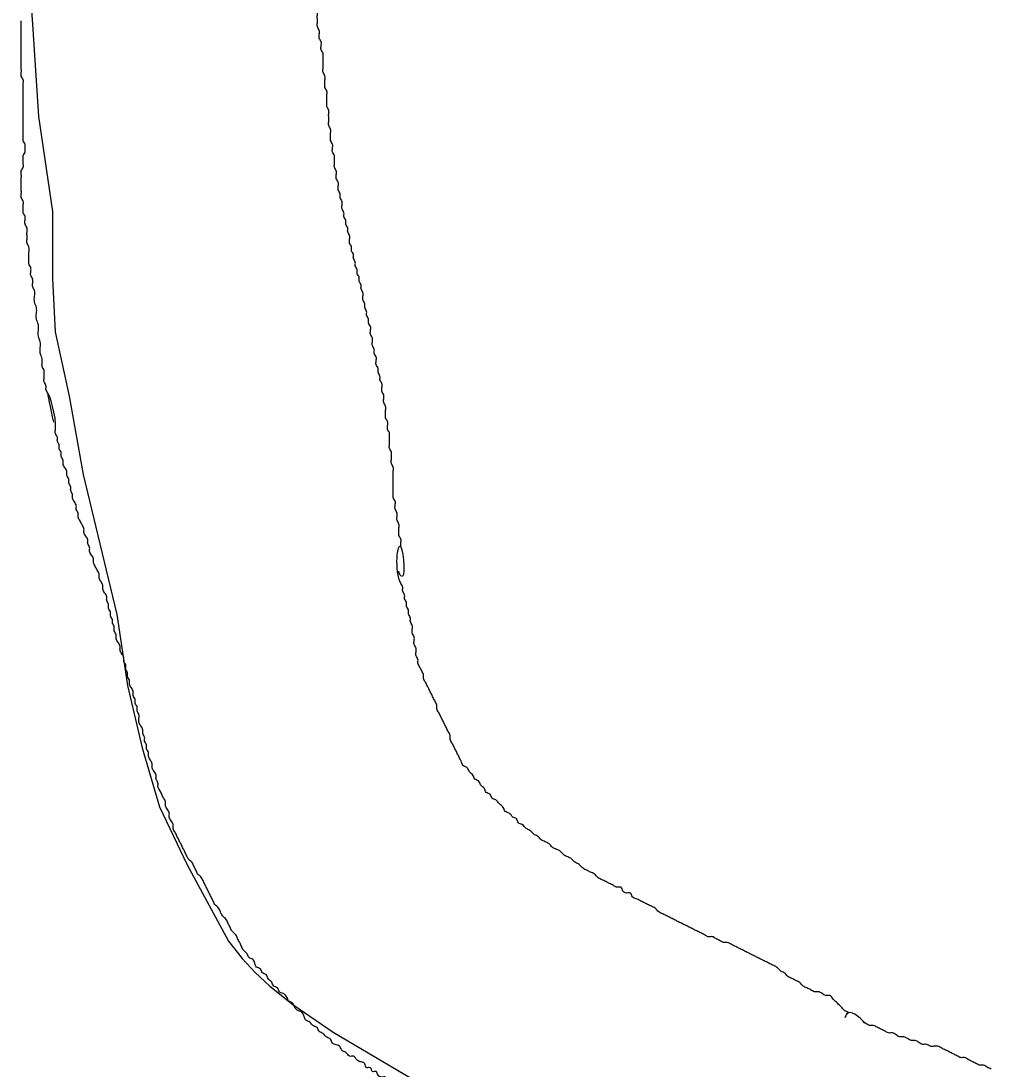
# Model space of a CAD drawing. Extents: x 813775 to 1157140, y 1757555 to 1979907.
# Drawn here: x 1002153 to 1003579, y 1858775 to 1860316 of the extents above; entities that cross this region are included whole.
import ezdxf

# ---------------------------------------------------------------- set-up
doc = ezdxf.new("R2010")
doc.units = 0
doc.layers.add('Level 6', color=7, linetype='Continuous')
doc.layers.add('Level 9', color=7, linetype='Continuous')

msp = doc.modelspace()

# ---------------------------------------------------------------- linework, layer by layer
at = {"layer": 'Level 6'}
msp.add_lwpolyline([(1002157.7, 1860484.4), (1002170, 1860303.4), (1002178.2, 1860175.8), (1002198.8, 1860035.9), (1002198.8, 1859937.2), (1002202.9, 1859859), (1002223.5, 1859764.3), (1002244, 1859649.1), (1002293.4, 1859443.4), (1002309, 1859339.2), (1002330.6, 1859247.3), (1002356.2, 1859160.8), (1002396.8, 1859075.6), (1002457.6, 1858963.4), (1002477.8, 1858937.7), (1002496.7, 1858917.4), (1002518.3, 1858897.2), (1002552.1, 1858870.1), (1002611.6, 1858829.6), (1002746.6, 1858749.8)], dxfattribs=at)
at = {"layer": 'Level 9'}
for points in [[(1002624.6, 1860045.3), (1002624.6, 1860050.9), (1002621.8, 1860056.5), (1002621.8, 1860062.1), (1002619, 1860067.7), (1002619, 1860073.2), (1002619, 1860078.8), (1002616.2, 1860084.4), (1002616.2, 1860090), (1002616.2, 1860095.6), (1002613.4, 1860101.1), (1002613.4, 1860106.7), (1002613.4, 1860112.3), (1002613.4, 1860117.9), (1002610.6, 1860123.5), (1002610.6, 1860129.1), (1002610.6, 1860134.6), (1002607.8, 1860140.2), (1002607.8, 1860145.8), (1002607.8, 1860151.4), (1002607.8, 1860157), (1002605, 1860162.5), (1002605, 1860168.1), (1002605, 1860173.7), (1002605, 1860179.3), (1002605, 1860184.9), (1002602.3, 1860190.5), (1002602.3, 1860196), (1002602.3, 1860201.6), (1002602.3, 1860207.2), (1002602.3, 1860212.8), (1002599.5, 1860218.4), (1002599.5, 1860224), (1002599.5, 1860229.5), (1002599.5, 1860235.1), (1002596.7, 1860240.7), (1002596.7, 1860246.3), (1002596.7, 1860251.9), (1002596.7, 1860257.4), (1002596.7, 1860263), (1002596.7, 1860268.6), (1002593.9, 1860274.2), (1002593.9, 1860279.8), (1002593.9, 1860285.4), (1002591.1, 1860290.9), (1002591.1, 1860296.5), (1002591.1, 1860302.1), (1002588.3, 1860307.7), (1002588.3, 1860313.3), (1002588.3, 1860318.8), (1002588.3, 1860324.4), (1002588.3, 1860330), (1002585.5, 1860335.6), (1002585.5, 1860341.2), (1002585.5, 1860346.8), (1002585.5, 1860352.3), (1002585.5, 1860357.9), (1002585.5, 1860363.5), (1002585.5, 1860369.1), (1002585.5, 1860374.7), (1002585.5, 1860380.2), (1002582.7, 1860388.6), (1002582.7, 1860394.2), (1002582.7, 1860402.6), (1002582.7, 1860408.2), (1002582.7, 1860413.7), (1002582.7, 1860419.3), (1002582.7, 1860424.9), (1002582.7, 1860430.5), (1002582.7, 1860436.1), (1002582.7, 1860441.7), (1002582.7, 1860450), (1002585.5, 1860455.6), (1002585.5, 1860461.2), (1002585.5, 1860466.8), (1002585.5, 1860472.4), (1002585.5, 1860477.9), (1002585.5, 1860483.5), (1002585.5, 1860489.1), (1002585.5, 1860494.7), (1002585.5, 1860503.1), (1002585.5, 1860508.6), (1002585.5, 1860514.2), (1002588.3, 1860519.8), (1002588.3, 1860525.4), (1002588.3, 1860531), (1002588.3, 1860536.5), (1002588.3, 1860544.9), (1002591.1, 1860550.5), (1002591.1, 1860556.1), (1002591.1, 1860561.7)], [(1002192.2, 1859769), (1002189.4, 1859774.6), (1002189.4, 1859780.2), (1002186.6, 1859785.8), (1002186.6, 1859791.3), (1002186.6, 1859796.9), (1002186.6, 1859802.5), (1002183.8, 1859808.1), (1002183.8, 1859813.7), (1002183.8, 1859819.2), (1002181, 1859827.6), (1002181, 1859836), (1002181, 1859844.4), (1002178.2, 1859852.7), (1002178.2, 1859861.1), (1002178.2, 1859869.5), (1002175.4, 1859877.9), (1002175.4, 1859886.2), (1002175.4, 1859894.6), (1002172.6, 1859903), (1002172.6, 1859911.4), (1002172.6, 1859919.7), (1002169.9, 1859925.3), (1002169.9, 1859930.9), (1002169.9, 1859936.5), (1002167.1, 1859942.1), (1002167.1, 1859947.6), (1002167.1, 1859953.2), (1002164.3, 1859958.8), (1002164.3, 1859964.4), (1002164.3, 1859970), (1002164.3, 1859975.5), (1002164.3, 1859983.9), (1002161.5, 1859989.5), (1002161.5, 1859995.1), (1002161.5, 1860000.7), (1002161.5, 1860006.2), (1002161.5, 1860011.8), (1002158.7, 1860017.4), (1002158.7, 1860023), (1002158.7, 1860028.6), (1002155.9, 1860034.2), (1002155.9, 1860039.7), (1002155.9, 1860045.3), (1002155.9, 1860050.9), (1002153.1, 1860056.5), (1002153.1, 1860062.1), (1002153.1, 1860067.7), (1002153.1, 1860073.2), (1002153.1, 1860078.8), (1002153.1, 1860084.4), (1002153.1, 1860090), (1002153.1, 1860095.6), (1002155.9, 1860101.1), (1002155.9, 1860106.7), (1002155.9, 1860112.3), (1002155.9, 1860117.9), (1002158.7, 1860123.5), (1002158.7, 1860129.1), (1002158.7, 1860134.6), (1002155.9, 1860140.2), (1002155.9, 1860145.8), (1002155.9, 1860151.4), (1002155.9, 1860157), (1002155.9, 1860162.5), (1002155.9, 1860170.9), (1002155.9, 1860176.5), (1002155.9, 1860182.1), (1002155.9, 1860187.7), (1002155.9, 1860193.2), (1002155.9, 1860198.8), (1002155.9, 1860207.2), (1002155.9, 1860212.8), (1002155.9, 1860218.4), (1002155.9, 1860224), (1002155.9, 1860229.5), (1002153.1, 1860235.1), (1002153.1, 1860240.7), (1002153.1, 1860246.3), (1002153.1, 1860251.9), (1002153.1, 1860257.4), (1002153.1, 1860263), (1002153.1, 1860268.6), (1002153.1, 1860274.2), (1002153.1, 1860279.8), (1002153.1, 1860285.4), (1002153.1, 1860290.9), (1002153.1, 1860299.3), (1002153.1, 1860304.9), (1002153.1, 1860310.5), (1002153.1, 1860316.1)], [(1002711.1, 1859542.9), (1002711.1, 1859548.5), (1002711.1, 1859554.1), (1002708.3, 1859559.7), (1002708.3, 1859565.3), (1002708.3, 1859570.8), (1002708.3, 1859576.4), (1002705.5, 1859582), (1002705.5, 1859587.6), (1002705.5, 1859593.2), (1002702.7, 1859598.8), (1002702.7, 1859604.3), (1002702.7, 1859609.9), (1002699.9, 1859615.5), (1002699.9, 1859621.1), (1002699.9, 1859626.7), (1002699.9, 1859632.2), (1002699.9, 1859637.8), (1002699.9, 1859643.4), (1002699.9, 1859649), (1002699.9, 1859654.6), (1002699.9, 1859660.2), (1002697.1, 1859665.7), (1002697.1, 1859671.3), (1002697.1, 1859676.9), (1002697.1, 1859682.5), (1002694.3, 1859688.1), (1002694.3, 1859693.7), (1002694.3, 1859699.2), (1002694.3, 1859704.8), (1002694.3, 1859710.4), (1002691.5, 1859716), (1002691.5, 1859721.6), (1002691.5, 1859727.1), (1002688.7, 1859732.7), (1002688.7, 1859738.3), (1002688.7, 1859743.9), (1002688.7, 1859749.5), (1002685.9, 1859755.1), (1002685.9, 1859760.6), (1002685.9, 1859766.2), (1002683.2, 1859771.8), (1002683.2, 1859777.4), (1002683.2, 1859783), (1002680.4, 1859788.5), (1002680.4, 1859794.1), (1002677.6, 1859799.7), (1002677.6, 1859805.3), (1002674.8, 1859810.9), (1002674.8, 1859816.5), (1002674.8, 1859822), (1002672, 1859827.6), (1002672, 1859833.2), (1002669.2, 1859838.8), (1002669.2, 1859844.4), (1002669.2, 1859850), (1002666.4, 1859855.5), (1002666.4, 1859861.1), (1002666.4, 1859866.7), (1002663.6, 1859872.3), (1002663.6, 1859877.9), (1002660.8, 1859883.4), (1002660.8, 1859889), (1002658, 1859894.6), (1002658, 1859900.2), (1002655.3, 1859905.8), (1002655.3, 1859911.4), (1002655.3, 1859916.9), (1002652.5, 1859922.5), (1002652.5, 1859928.1), (1002649.7, 1859933.7), (1002649.7, 1859939.3), (1002646.9, 1859944.8), (1002646.9, 1859950.4), (1002644.1, 1859956), (1002644.1, 1859961.6), (1002641.3, 1859967.2), (1002641.3, 1859972.8), (1002638.5, 1859978.3), (1002638.5, 1859983.9), (1002635.7, 1859989.5), (1002635.7, 1859995.1), (1002635.7, 1860000.7), (1002632.9, 1860006.2), (1002632.9, 1860011.8), (1002630.2, 1860017.4), (1002630.2, 1860023), (1002627.4, 1860028.6), (1002627.4, 1860034.2), (1002624.6, 1860039.7), (1002624.6, 1860045.3)], [(1002287, 1859430.4), (1002287, 1859436), (1002284.2, 1859441.6), (1002284.2, 1859447.2), (1002281.4, 1859452.8), (1002281.4, 1859458.3), (1002278.7, 1859463.9), (1002278.7, 1859469.5), (1002275.9, 1859475.1), (1002273.1, 1859480.7), (1002273.1, 1859486.3), (1002270.3, 1859491.8), (1002267.5, 1859497.4), (1002267.5, 1859503), (1002264.7, 1859508.6), (1002261.9, 1859514.2), (1002259.1, 1859519.7), (1002259.1, 1859525.3), (1002256.3, 1859530.9), (1002253.5, 1859536.5), (1002253.5, 1859542.1), (1002250.8, 1859547.7), (1002250.8, 1859553.2), (1002248, 1859558.8), (1002245.2, 1859564.4), (1002245.2, 1859570), (1002242.4, 1859575.6), (1002239.6, 1859581.2), (1002236.8, 1859586.7), (1002236.8, 1859592.3), (1002234, 1859597.9), (1002234, 1859603.5), (1002231.2, 1859609.1), (1002228.4, 1859614.6), (1002228.4, 1859620.2), (1002225.7, 1859625.8), (1002225.7, 1859631.4), (1002222.9, 1859637), (1002222.9, 1859642.6), (1002220.1, 1859648.1), (1002220.1, 1859653.7), (1002217.3, 1859659.3), (1002214.5, 1859664.9), (1002214.5, 1859670.5), (1002211.7, 1859676), (1002211.7, 1859681.6), (1002208.9, 1859687.2), (1002208.9, 1859692.8), (1002206.1, 1859698.4), (1002206.1, 1859704), (1002203.3, 1859709.5), (1002203.3, 1859715.1), (1002192.2, 1859769), (1002200.5, 1859726.3)], [(1002875.6, 1859145.7), (1002870.1, 1859151.3), (1002864.5, 1859154.1), (1002861.7, 1859159.7), (1002856.1, 1859165.3), (1002850.5, 1859170.9), (1002845, 1859173.7), (1002842.2, 1859179.2), (1002836.6, 1859182), (1002833.8, 1859187.6), (1002828.2, 1859193.2), (1002825.4, 1859198.8), (1002819.8, 1859201.6), (1002817.1, 1859207.2), (1002811.5, 1859212.7), (1002808.7, 1859218.3), (1002803.1, 1859221.1), (1002800.3, 1859226.7), (1002797.5, 1859232.3), (1002794.7, 1859237.9), (1002792, 1859243.4), (1002789.2, 1859249), (1002786.4, 1859254.6), (1002783.6, 1859260.2), (1002783.6, 1859265.8), (1002780.8, 1859271.3), (1002778, 1859276.9), (1002775.2, 1859282.5), (1002772.4, 1859288.1), (1002769.6, 1859293.7), (1002766.8, 1859299.3), (1002764.1, 1859304.8), (1002764.1, 1859310.4), (1002761.3, 1859316), (1002758.5, 1859321.6), (1002755.7, 1859327.2), (1002752.9, 1859332.7), (1002750.1, 1859338.3), (1002747.3, 1859343.9), (1002744.5, 1859349.5), (1002744.5, 1859355.1), (1002741.7, 1859360.7), (1002738.9, 1859366.2), (1002736.2, 1859371.8), (1002736.2, 1859377.4), (1002733.4, 1859383), (1002733.4, 1859388.6), (1002733.4, 1859394.2), (1002730.6, 1859399.7), (1002730.6, 1859405.3), (1002730.6, 1859410.9), (1002727.8, 1859416.5), (1002727.8, 1859422.1), (1002727.8, 1859427.6), (1002725, 1859433.2), (1002725, 1859438.8), (1002722.2, 1859444.4), (1002722.2, 1859450), (1002719.4, 1859455.6), (1002719.4, 1859461.1), (1002716.6, 1859466.7), (1002716.6, 1859472.3), (1002713.8, 1859477.9), (1002713.8, 1859483.5), (1002711.1, 1859489), (1002711.1, 1859542.9), (1002711.1, 1859500.2), (1002708.3, 1859505.8), (1002708.3, 1859507.2)], [(1002496.2, 1858930.8), (1002493.5, 1858936.4), (1002487.9, 1858939.2), (1002485.1, 1858944.8), (1002479.5, 1858950.4), (1002476.7, 1858956), (1002473.9, 1858961.5), (1002471.1, 1858967.1), (1002468.4, 1858972.7), (1002462.8, 1858978.3), (1002460, 1858983.9), (1002457.2, 1858989.4), (1002454.4, 1858995), (1002448.8, 1859000.6), (1002446, 1859006.2), (1002443.2, 1859011.8), (1002437.7, 1859017.4), (1002434.9, 1859022.9), (1002432.1, 1859028.5), (1002429.3, 1859034.1), (1002426.5, 1859039.7), (1002423.7, 1859045.3), (1002420.9, 1859050.9), (1002418.1, 1859056.4), (1002412.6, 1859062), (1002409.8, 1859067.6), (1002407, 1859073.2), (1002404.2, 1859078.8), (1002398.6, 1859084.3), (1002395.8, 1859089.9), (1002393, 1859095.5), (1002390.2, 1859101.1), (1002387.5, 1859106.7), (1002384.7, 1859112.3), (1002381.9, 1859117.8), (1002379.1, 1859123.4), (1002376.3, 1859129), (1002376.3, 1859134.6), (1002373.5, 1859140.2), (1002370.7, 1859145.7), (1002370.7, 1859151.3), (1002367.9, 1859156.9), (1002365.1, 1859162.5), (1002365.1, 1859168.1), (1002362.3, 1859173.7), (1002359.6, 1859179.2), (1002356.8, 1859184.8), (1002354, 1859190.4), (1002354, 1859196), (1002351.2, 1859201.6), (1002351.2, 1859207.2), (1002348.4, 1859212.7), (1002345.6, 1859218.3), (1002345.6, 1859223.9), (1002342.8, 1859229.5), (1002340, 1859235.1), (1002340, 1859240.6), (1002337.2, 1859246.2), (1002337.2, 1859251.8), (1002334.4, 1859257.4), (1002334.4, 1859263), (1002331.7, 1859268.6), (1002331.7, 1859274.1), (1002328.9, 1859279.7), (1002326.1, 1859285.3), (1002326.1, 1859290.9), (1002326.1, 1859296.5), (1002323.3, 1859302), (1002323.3, 1859307.6), (1002320.5, 1859313.2), (1002320.5, 1859318.8), (1002317.7, 1859324.4), (1002317.7, 1859330), (1002314.9, 1859335.5), (1002312.1, 1859341.1), (1002312.1, 1859346.7), (1002309.3, 1859352.3), (1002309.3, 1859357.9), (1002306.6, 1859363.4), (1002306.6, 1859369), (1002303.8, 1859374.6), (1002303.8, 1859380.2), (1002301, 1859385.8), (1002298.2, 1859391.4), (1002298.2, 1859396.9), (1002295.4, 1859402.5), (1002292.6, 1859408.1), (1002292.6, 1859413.7), (1002289.8, 1859419.3), (1002289.8, 1859424.9), (1002287, 1859430.4)], [(1003369.4, 1858858.3), (1003363.8, 1858861.1), (1003358.3, 1858866.6), (1003352.7, 1858872.2), (1003347.1, 1858877.8), (1003341.5, 1858883.4), (1003335.9, 1858883.4), (1003330.4, 1858886.2), (1003324.8, 1858889), (1003319.2, 1858889), (1003313.6, 1858891.8), (1003308, 1858894.6), (1003302.5, 1858897.3), (1003296.9, 1858902.9), (1003291.3, 1858905.7), (1003285.7, 1858908.5), (1003280.1, 1858911.3), (1003274.6, 1858916.9), (1003269, 1858919.7), (1003263.4, 1858925.3), (1003257.8, 1858928), (1003252.2, 1858930.8), (1003246.7, 1858933.6), (1003241.1, 1858936.4), (1003235.5, 1858939.2), (1003229.9, 1858942), (1003224.3, 1858944.8), (1003218.8, 1858947.6), (1003213.2, 1858950.4), (1003207.6, 1858953.2), (1003202, 1858956), (1003196.5, 1858958.7), (1003190.9, 1858961.5), (1003185.3, 1858961.5), (1003179.7, 1858964.3), (1003174.1, 1858967.1), (1003168.6, 1858969.9), (1003163, 1858969.9), (1003157.4, 1858972.7), (1003151.8, 1858975.5), (1003146.2, 1858978.3), (1003140.7, 1858981.1), (1003135.1, 1858983.9), (1003129.5, 1858986.7), (1003123.9, 1858989.4), (1003118.3, 1858992.2), (1003112.8, 1858995), (1003107.2, 1858997.8), (1003101.6, 1859000.6), (1003096, 1859003.4), (1003090.4, 1859006.2), (1003084.9, 1859011.8), (1003079.3, 1859014.6), (1003073.7, 1859017.4), (1003068.1, 1859020.1), (1003062.5, 1859022.9), (1003057, 1859025.7), (1003051.4, 1859028.5), (1003048.6, 1859034.1), (1003043, 1859034.1), (1003037.4, 1859036.9), (1003034.7, 1859042.5), (1003029.1, 1859042.5), (1003023.5, 1859045.3), (1003017.9, 1859048.1), (1003012.3, 1859050.9), (1003006.8, 1859053.6), (1003001.2, 1859056.4), (1002995.6, 1859062), (1002990, 1859064.8), (1002984.4, 1859067.6), (1002978.9, 1859070.4), (1002973.3, 1859076), (1002967.7, 1859078.8), (1002962.1, 1859084.3), (1002956.5, 1859087.1), (1002951, 1859089.9), (1002945.4, 1859095.5), (1002939.8, 1859098.3), (1002934.2, 1859101.1), (1002928.6, 1859106.7), (1002923.1, 1859109.5), (1002917.5, 1859112.3), (1002911.9, 1859117.8), (1002906.3, 1859120.6), (1002900.7, 1859126.2), (1002895.2, 1859129), (1002889.6, 1859134.6), (1002884, 1859137.4), (1002881.2, 1859143), (1002875.6, 1859145.7)], [(1002951, 1858609.9), (1002945.4, 1858609.9), (1002939.8, 1858612.7), (1002934.2, 1858612.7), (1002928.6, 1858615.4), (1002923.1, 1858621), (1002917.5, 1858623.8), (1002911.9, 1858626.6), (1002906.3, 1858629.4), (1002900.7, 1858632.2), (1002895.2, 1858637.8), (1002889.6, 1858640.6), (1002884, 1858643.4), (1002878.4, 1858648.9), (1002872.9, 1858651.7), (1002867.3, 1858657.3), (1002861.7, 1858660.1), (1002856.1, 1858662.9), (1002850.5, 1858665.7), (1002845, 1858671.3), (1002839.4, 1858674.1), (1002833.8, 1858676.9), (1002828.2, 1858679.6), (1002822.6, 1858682.4), (1002817.1, 1858685.2), (1002811.5, 1858688), (1002805.9, 1858690.8), (1002800.3, 1858696.4), (1002794.7, 1858699.2), (1002789.2, 1858702), (1002783.6, 1858704.8), (1002778, 1858707.6), (1002772.4, 1858710.3), (1002766.8, 1858713.1), (1002764.1, 1858718.7), (1002758.5, 1858721.5), (1002752.9, 1858724.3), (1002747.3, 1858727.1), (1002741.7, 1858732.7), (1002736.2, 1858735.5), (1002730.6, 1858738.3), (1002725, 1858741), (1002719.4, 1858743.8), (1002713.8, 1858746.6), (1002708.3, 1858749.4), (1002702.7, 1858752.2), (1002697.1, 1858755), (1002691.5, 1858757.8), (1002688.7, 1858763.4), (1002683.2, 1858763.4), (1002677.6, 1858766.2), (1002674.8, 1858771.7), (1002669.2, 1858771.7), (1002666.4, 1858777.3), (1002660.8, 1858777.3), (1002658, 1858782.9), (1002652.5, 1858785.7), (1002646.9, 1858788.5), (1002641.3, 1858794.1), (1002635.7, 1858794.1), (1002630.2, 1858799.7), (1002624.6, 1858802.4), (1002621.8, 1858808), (1002616.2, 1858810.8), (1002610.6, 1858813.6), (1002607.8, 1858819.2), (1002602.3, 1858822), (1002596.7, 1858827.6), (1002591.1, 1858830.4), (1002588.3, 1858835.9), (1002582.7, 1858838.7), (1002577.1, 1858844.3), (1002571.6, 1858847.1), (1002568.8, 1858852.7), (1002566, 1858858.3), (1002560.4, 1858861.1), (1002554.8, 1858866.6), (1002552, 1858872.2), (1002546.5, 1858875), (1002543.7, 1858880.6), (1002538.1, 1858886.2), (1002532.5, 1858889), (1002529.7, 1858894.6), (1002524.1, 1858897.3), (1002521.4, 1858902.9), (1002515.8, 1858908.5), (1002513, 1858914.1), (1002507.4, 1858916.9), (1002504.6, 1858922.5), (1002499, 1858925.3), (1002496.2, 1858930.8)], [(1003394.5, 1858842.3), (1003366.6, 1858856.3), (1003363.8, 1858850.7)], [(1003578.6, 1858775.3), (1003573.1, 1858778.1), (1003567.5, 1858780.9), (1003561.9, 1858780.9), (1003556.3, 1858783.7), (1003550.7, 1858786.5), (1003545.2, 1858789.3), (1003539.6, 1858792.1), (1003534, 1858792.1), (1003528.4, 1858794.9), (1003522.8, 1858797.7), (1003517.3, 1858800.5), (1003511.7, 1858803.3), (1003506.1, 1858806), (1003500.5, 1858808.8), (1003494.9, 1858808.8), (1003489.4, 1858808.8), (1003483.8, 1858811.6), (1003478.2, 1858811.6), (1003472.6, 1858814.4), (1003467, 1858817.2), (1003461.5, 1858817.2), (1003455.9, 1858820), (1003450.3, 1858822.8), (1003444.7, 1858822.8), (1003439.2, 1858825.6), (1003433.6, 1858828.4), (1003428, 1858828.4), (1003422.4, 1858831.2), (1003416.8, 1858834), (1003411.3, 1858836.7), (1003405.7, 1858839.5), (1003400.1, 1858839.5), (1003394.5, 1858842.3), (1003390.1, 1858844.6)]]:
    msp.add_spline(points, degree=3, dxfattribs=at)

doc.saveas('drawing.dxf')
